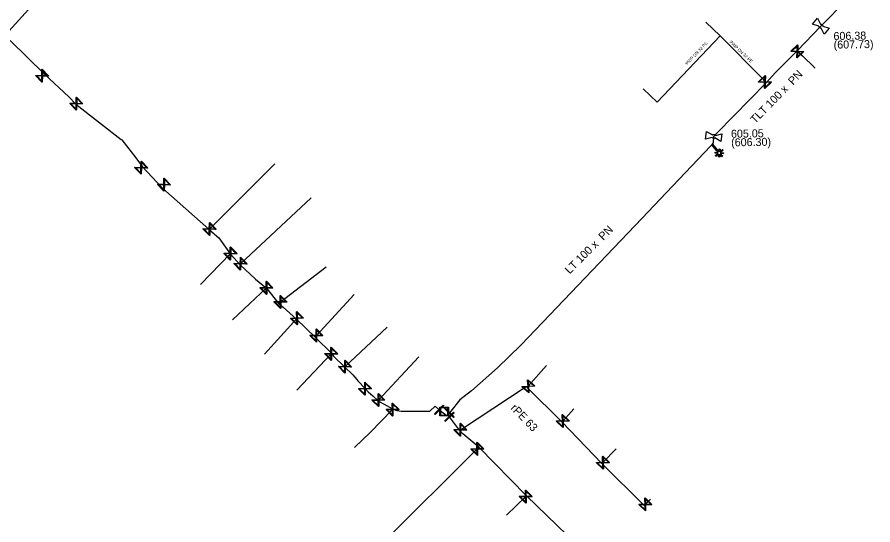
# Model space of a CAD drawing. Extents: x -643544 to -637295, y -1119190 to -1111715.
# Drawn here: x -640810.3 to -640671.3, y -1114877.8 to -1114795.4 of the extents above; entities that cross this region are included whole.
import ezdxf

# ---------------------------------------------------------------- set-up
doc = ezdxf.new("R2010")
doc.units = 0
for name, color, linetype in [('Default', 7, 'Continuous'), ('VP Lomový bod', 7, 'Continuous'), ('VP Lomový bod - popis', 7, 'Continuous'), ('VP Popis přípojky', 7, 'Continuous'), ('VP Přípojka', 7, 'Continuous'), ('VP Změna materiálu', 7, 'Continuous'), ('VP Řad', 7, 'Continuous'), ('VP Řad - popis', 7, 'Continuous'), ('VP Šachta', 7, 'Continuous'), ('VP Šoupě', 7, 'Continuous')]:
    doc.layers.add(name, color=color, linetype=linetype)

msp = doc.modelspace()

# ---------------------------------------------------------------- linework, layer by layer
at = {"layer": 'Default'}
for points in [[(-640679.71, -1114797.18), (-640679.76, -1114797.19), (-640679.82, -1114797.18), (-640679.9, -1114797.16), (-640679.96, -1114797.11), (-640680.03, -1114797.05), (-640680.05, -1114796.97), (-640680.07, -1114796.92), (-640680.07, -1114796.87)], [(-640679.81, -1114796.56), (-640679.76, -1114796.55), (-640679.7, -1114796.56), (-640679.62, -1114796.58), (-640679.56, -1114796.63), (-640679.49, -1114796.69), (-640679.47, -1114796.76), (-640679.45, -1114796.82), (-640679.45, -1114796.87)], [(-640696.96, -1114815.02), (-640697, -1114815.05), (-640697.05, -1114815.07), (-640697.13, -1114815.1), (-640697.21, -1114815.09), (-640697.29, -1114815.08), (-640697.36, -1114815.02), (-640697.4, -1114814.99), (-640697.43, -1114814.94)], [(-640697.36, -1114814.54), (-640697.32, -1114814.51), (-640697.27, -1114814.49), (-640697.19, -1114814.46), (-640697.11, -1114814.47), (-640697.03, -1114814.48), (-640696.96, -1114814.54), (-640696.92, -1114814.57), (-640696.89, -1114814.62)]]:
    msp.add_open_spline(points, degree=3, dxfattribs=at)
at = {"layer": 'VP Lomový bod'}
for points in [[(-640681.12, -1114796.53), (-640680.31, -1114795.58), (-640679.81, -1114796.56)], [(-640680.07, -1114796.87), (-640681.12, -1114796.53)], [(-640679.45, -1114796.87), (-640678.4, -1114797.21), (-640679.21, -1114798.16), (-640679.71, -1114797.18)], [(-640698.49, -1114815.2), (-640698.3, -1114813.97), (-640697.36, -1114814.54)], [(-640697.43, -1114814.94), (-640698.49, -1114815.2)], [(-640696.89, -1114814.62), (-640695.83, -1114814.36), (-640696.02, -1114815.59), (-640696.96, -1114815.02)]]:
    msp.add_lwpolyline(points, dxfattribs=at)
at = {"layer": 'VP Přípojka'}
for points in [[(-640812.19, -1114798.51), (-640812.12, -1114798.21), (-640793.89, -1114778.05)], [(-640689.07, -1114805.54), (-640696.11, -1114798.44), (-640698.45, -1114796.21)], [(-640696.11, -1114798.44), (-640706.35, -1114809.2), (-640708.64, -1114807.03)], [(-640683.62, -1114800.86), (-640683.56, -1114800.98), (-640682.74, -1114801.67)], [(-640682.74, -1114801.67), (-640680.78, -1114803.58), (-640680.8, -1114803.68)], [(-640688.64, -1114806.06), (-640688.84, -1114805.93), (-640689.07, -1114805.54)], [(-640779.16, -1114829.84), (-640779.06, -1114829.81), (-640768.43, -1114819.2)], [(-640774.03, -1114835.48), (-640774.02, -1114835.44), (-640762.56, -1114824.74)], [(-640775.58, -1114833.73), (-640775.66, -1114833.79), (-640780.53, -1114838.8)], [(-640767.79, -1114841.96), (-640767.53, -1114841.65), (-640760.13, -1114835.95)], [(-640769.74, -1114839.29), (-640769.81, -1114839.36), (-640775.33, -1114844.55)], [(-640761.84, -1114847.42), (-640761.7, -1114847.1), (-640755.55, -1114840.43)], [(-640764.84, -1114844.29), (-640770.1, -1114850.12)], [(-640757.12, -1114852.21), (-640757.05, -1114852.17), (-640750.21, -1114845.72)], [(-640759.19, -1114850), (-640759.29, -1114850.08), (-640764.87, -1114855.97)], [(-640751.71, -1114857.68), (-640751.61, -1114857.58), (-640745.05, -1114850.58)], [(-640727.45, -1114855.54), (-640727.28, -1114855.35), (-640724.33, -1114851.98)], [(-640749.32, -1114859.02), (-640749.33, -1114859.11), (-640752.98, -1114862.85), (-640755.49, -1114865.26)], [(-640721.82, -1114861.14), (-640721.68, -1114860.99), (-640719.85, -1114859.03)], [(-640735.32, -1114865.23), (-640735.57, -1114865.5), (-640750.88, -1114880.78), (-640762.46, -1114892.36), (-640761.31, -1114893.61)], [(-640715.31, -1114867.9), (-640715.15, -1114867.74), (-640713.02, -1114865.5)], [(-640727.58, -1114873.14), (-640727.69, -1114873.25), (-640730.82, -1114876.25)], [(-640708.44, -1114874.7), (-640708.27, -1114874.53), (-640707.41, -1114873.7)]]:
    msp.add_lwpolyline(points, dxfattribs=at)
at = {"layer": 'VP Změna materiálu'}
msp.add_lwpolyline([(-640696.08, -1114817.56), (-640695.73, -1114817.97), (-640695.85, -1114818.07), (-640696.19, -1114817.66), (-640696.24, -1114818.13), (-640696.39, -1114818.11), (-640696.35, -1114817.65), (-640696.79, -1114818.02), (-640696.89, -1114817.9), (-640696.44, -1114817.52), (-640696.91, -1114817.48), (-640696.9, -1114817.33), (-640696.44, -1114817.37), (-640697.45, -1114816.15), (-640697.33, -1114816.05), (-640696.32, -1114817.27), (-640696.27, -1114816.8), (-640696.12, -1114816.82), (-640696.16, -1114817.29), (-640695.71, -1114816.91), (-640695.61, -1114817.03), (-640696.05, -1114817.4), (-640695.59, -1114817.44), (-640695.6, -1114817.6), (-640696.08, -1114817.56)], dxfattribs=at)
at = {"layer": 'VP Řad'}
for points in [[(-640697.39, -1114816.1), (-640697.19, -1114815.83), (-640697.16, -1114814.78), (-640696.6, -1114814.21), (-640688.64, -1114806.06), (-640687.11, -1114804.4), (-640683.62, -1114800.86), (-640679.76, -1114796.87), (-640675.53, -1114792.57)], [(-640811.45, -1114799.22), (-640805.84, -1114804.66), (-640801.92, -1114808.34), (-640800.78, -1114809.55), (-640793.38, -1114815.25), (-640793.3, -1114815.33), (-640791.05, -1114818.23), (-640789.94, -1114819.71), (-640786.82, -1114823.07), (-640786.66, -1114823.22), (-640779.16, -1114829.84), (-640777.89, -1114830.98), (-640777.56, -1114831.26), (-640775.64, -1114833.88), (-640774.1, -1114835.63), (-640771.59, -1114837.94), (-640769.81, -1114839.44), (-640767.79, -1114841.96), (-640767.08, -1114842.52), (-640764.91, -1114844.44), (-640761.84, -1114847.42), (-640759.19, -1114850), (-640758.92, -1114850.45), (-640757.12, -1114852.21), (-640755.8, -1114853.51), (-640755.13, -1114854.27), (-640754.94, -1114854.48), (-640753.76, -1114855.71), (-640753.26, -1114856.25), (-640752.55, -1114856.91), (-640751.71, -1114857.68), (-640751.52, -1114857.82), (-640750.67, -1114858.26), (-640749.32, -1114859.02), (-640748.63, -1114859.3), (-640747.9, -1114859.4), (-640745.81, -1114859.36), (-640743.91, -1114859.41), (-640743.29, -1114859.41), (-640742.4, -1114858.58), (-640741.77, -1114859.16), (-640740.46, -1114860.13)], [(-640697.39, -1114816.1), (-640697.63, -1114816.3), (-640704.89, -1114823.92), (-640708.8, -1114828.05), (-640728.41, -1114848.64), (-640732.26, -1114852.36), (-640736.5, -1114856.1), (-640738.38, -1114857.54), (-640739.86, -1114859.41), (-640740.08, -1114859.67), (-640740.39, -1114859.98)], [(-640738.43, -1114862.49), (-640738.3, -1114862.4), (-640727.64, -1114855.36), (-640727.45, -1114855.54), (-640721.82, -1114861.14), (-640715.31, -1114867.9), (-640708.44, -1114874.7), (-640708.36, -1114874.78)], [(-640738.43, -1114862.49), (-640740.09, -1114860.31), (-640740.39, -1114859.98)], [(-640708.37, -1114891.35), (-640708.74, -1114891.06), (-640715.88, -1114884.38), (-640716.01, -1114884.26), (-640727.58, -1114873.14), (-640735.32, -1114865.23), (-640737.88, -1114863.06), (-640738.43, -1114862.49)]]:
    msp.add_lwpolyline(points, dxfattribs=at)
at = {"layer": 'VP Šachta'}
for points in [[(-640740.22, -1114858.71), (-640740.22, -1114860.16), (-640741.64, -1114860.16), (-640741.64, -1114858.71), (-640740.22, -1114858.71)], [(-640741.52, -1114858.83), (-640741.52, -1114860.04), (-640740.34, -1114860.04), (-640740.34, -1114858.83), (-640741.52, -1114858.83)]]:
    msp.add_lwpolyline(points, dxfattribs=at)
at = {"layer": 'VP Šoupě'}
for points in [[(-640682.5, -1114801.01), (-640683.59, -1114802.04), (-640683.64, -1114801.99), (-640683.63, -1114801.86), (-640683.6, -1114801.02), (-640684.58, -1114801), (-640684.62, -1114800.95), (-640683.53, -1114799.92), (-640683.48, -1114799.97), (-640683.51, -1114800.94), (-640682.67, -1114800.96), (-640682.54, -1114800.96), (-640682.5, -1114801.01)], [(-640684.44, -1114800.91), (-640683.6, -1114800.94), (-640683.58, -1114800.1), (-640684.44, -1114800.91)], [(-640682.68, -1114801.05), (-640683.52, -1114801.03), (-640683.54, -1114801.86), (-640682.68, -1114801.05)], [(-640806.22, -1114803.87), (-640805.19, -1114804.96), (-640805.23, -1114805), (-640805.36, -1114804.99), (-640806.2, -1114804.97), (-640806.22, -1114805.94), (-640806.27, -1114805.99), (-640807.31, -1114804.9), (-640807.26, -1114804.86), (-640806.29, -1114804.88), (-640806.27, -1114804.04), (-640806.27, -1114803.92), (-640806.22, -1114803.87)], [(-640806.18, -1114804.05), (-640806.2, -1114804.89), (-640805.36, -1114804.91), (-640806.18, -1114804.05)], [(-640806.31, -1114805.82), (-640806.29, -1114804.97), (-640807.13, -1114804.95), (-640806.31, -1114805.82)], [(-640687.78, -1114805.96), (-640688.87, -1114806.99), (-640688.92, -1114806.94), (-640688.91, -1114806.81), (-640688.88, -1114805.97), (-640689.86, -1114805.95), (-640689.9, -1114805.9), (-640688.81, -1114804.87), (-640688.76, -1114804.92), (-640688.79, -1114805.89), (-640687.95, -1114805.91), (-640687.82, -1114805.91), (-640687.78, -1114805.96)], [(-640689.72, -1114805.86), (-640688.88, -1114805.89), (-640688.86, -1114805.05), (-640689.72, -1114805.86)], [(-640687.96, -1114806), (-640688.8, -1114805.98), (-640688.82, -1114806.81), (-640687.96, -1114806)], [(-640800.65, -1114808.38), (-640799.61, -1114809.47), (-640799.66, -1114809.51), (-640799.79, -1114809.51), (-640800.63, -1114809.49), (-640800.65, -1114810.46), (-640800.7, -1114810.5), (-640801.73, -1114809.42), (-640801.68, -1114809.37), (-640800.71, -1114809.4), (-640800.69, -1114808.56), (-640800.69, -1114808.43), (-640800.65, -1114808.38)], [(-640800.73, -1114810.33), (-640800.72, -1114809.48), (-640801.56, -1114809.46), (-640800.73, -1114810.33)], [(-640800.61, -1114808.56), (-640800.63, -1114809.4), (-640799.79, -1114809.42), (-640800.61, -1114808.56)], [(-640790.13, -1114818.79), (-640789.1, -1114819.87), (-640789.15, -1114819.92), (-640789.27, -1114819.91), (-640790.11, -1114819.89), (-640790.14, -1114820.86), (-640790.18, -1114820.91), (-640791.22, -1114819.82), (-640791.17, -1114819.77), (-640790.2, -1114819.8), (-640790.18, -1114818.96), (-640790.18, -1114818.83), (-640790.13, -1114818.79)], [(-640790.09, -1114818.96), (-640790.11, -1114819.8), (-640789.28, -1114819.82), (-640790.09, -1114818.96)], [(-640790.22, -1114820.73), (-640790.2, -1114819.89), (-640791.04, -1114819.87), (-640790.22, -1114820.73)], [(-640786.41, -1114821.54), (-640785.37, -1114822.63), (-640785.42, -1114822.67), (-640785.55, -1114822.66), (-640786.39, -1114822.64), (-640786.41, -1114823.61), (-640786.46, -1114823.66), (-640787.49, -1114822.57), (-640787.44, -1114822.53), (-640786.47, -1114822.55), (-640786.45, -1114821.71), (-640786.45, -1114821.58), (-640786.41, -1114821.54)], [(-640786.36, -1114821.72), (-640786.38, -1114822.56), (-640785.55, -1114822.58), (-640786.36, -1114821.72)], [(-640786.49, -1114823.48), (-640786.47, -1114822.64), (-640787.32, -1114822.62), (-640786.49, -1114823.48)], [(-640779.03, -1114828.75), (-640778, -1114829.83), (-640778.04, -1114829.88), (-640778.17, -1114829.87), (-640779.01, -1114829.85), (-640779.03, -1114830.82), (-640779.08, -1114830.87), (-640780.12, -1114829.78), (-640780.07, -1114829.74), (-640779.1, -1114829.76), (-640779.08, -1114828.92), (-640779.08, -1114828.79), (-640779.03, -1114828.75)], [(-640778.99, -1114828.93), (-640779.01, -1114829.76), (-640778.17, -1114829.78), (-640778.99, -1114828.93)], [(-640779.12, -1114830.69), (-640779.1, -1114829.85), (-640779.94, -1114829.83), (-640779.12, -1114830.69)], [(-640775.63, -1114832.73), (-640774.59, -1114833.81), (-640774.64, -1114833.86), (-640774.77, -1114833.85), (-640775.61, -1114833.83), (-640775.63, -1114834.8), (-640775.68, -1114834.85), (-640776.72, -1114833.76), (-640776.67, -1114833.72), (-640775.7, -1114833.74), (-640775.68, -1114832.9), (-640775.68, -1114832.77), (-640775.63, -1114832.73)], [(-640775.59, -1114832.91), (-640775.61, -1114833.74), (-640774.77, -1114833.76), (-640775.59, -1114832.91)], [(-640775.72, -1114834.67), (-640775.7, -1114833.83), (-640776.54, -1114833.81), (-640775.72, -1114834.67)], [(-640774, -1114834.38), (-640772.96, -1114835.47), (-640773.01, -1114835.51), (-640773.14, -1114835.5), (-640773.98, -1114835.49), (-640774, -1114836.46), (-640774.05, -1114836.5), (-640775.08, -1114835.42), (-640775.03, -1114835.37), (-640774.06, -1114835.4), (-640774.04, -1114834.56), (-640774.04, -1114834.43), (-640774, -1114834.38)], [(-640773.95, -1114834.56), (-640773.97, -1114835.4), (-640773.14, -1114835.42), (-640773.95, -1114834.56)], [(-640774.08, -1114836.33), (-640774.06, -1114835.48), (-640774.9, -1114835.46), (-640774.08, -1114836.33)], [(-640769.82, -1114838.3), (-640768.75, -1114839.36), (-640768.8, -1114839.4), (-640768.92, -1114839.4), (-640769.76, -1114839.41), (-640769.76, -1114840.38), (-640769.8, -1114840.43), (-640770.87, -1114839.37), (-640770.82, -1114839.32), (-640769.85, -1114839.32), (-640769.86, -1114838.48), (-640769.86, -1114838.35), (-640769.82, -1114838.3)], [(-640769.77, -1114838.48), (-640769.76, -1114839.32), (-640768.93, -1114839.31), (-640769.77, -1114838.48)], [(-640769.85, -1114840.25), (-640769.85, -1114839.41), (-640770.69, -1114839.42), (-640769.85, -1114840.25)], [(-640767.53, -1114840.59), (-640766.47, -1114841.64), (-640766.52, -1114841.69), (-640766.64, -1114841.69), (-640767.48, -1114841.69), (-640767.48, -1114842.66), (-640767.53, -1114842.71), (-640768.59, -1114841.65), (-640768.54, -1114841.6), (-640767.57, -1114841.6), (-640767.58, -1114840.76), (-640767.58, -1114840.63), (-640767.53, -1114840.59)], [(-640767.57, -1114842.53), (-640767.57, -1114841.69), (-640768.41, -1114841.69), (-640767.57, -1114842.53)], [(-640767.49, -1114840.76), (-640767.48, -1114841.6), (-640766.65, -1114841.6), (-640767.49, -1114840.76)], [(-640764.87, -1114843.23), (-640763.78, -1114844.26), (-640763.82, -1114844.31), (-640763.95, -1114844.31), (-640764.79, -1114844.33), (-640764.77, -1114845.3), (-640764.81, -1114845.35), (-640765.9, -1114844.32), (-640765.85, -1114844.27), (-640764.88, -1114844.25), (-640764.91, -1114843.41), (-640764.91, -1114843.28), (-640764.87, -1114843.23)], [(-640764.86, -1114845.18), (-640764.88, -1114844.34), (-640765.72, -1114844.36), (-640764.86, -1114845.18)], [(-640764.82, -1114843.41), (-640764.8, -1114844.25), (-640763.96, -1114844.22), (-640764.82, -1114843.41)], [(-640761.7, -1114846.04), (-640760.64, -1114847.09), (-640760.69, -1114847.14), (-640760.82, -1114847.14), (-640761.66, -1114847.14), (-640761.65, -1114848.11), (-640761.7, -1114848.16), (-640762.76, -1114847.1), (-640762.72, -1114847.05), (-640761.74, -1114847.05), (-640761.75, -1114846.21), (-640761.75, -1114846.08), (-640761.7, -1114846.04)], [(-640761.74, -1114847.98), (-640761.74, -1114847.14), (-640762.58, -1114847.14), (-640761.74, -1114847.98)], [(-640761.66, -1114846.21), (-640761.66, -1114847.05), (-640760.82, -1114847.05), (-640761.66, -1114846.21)], [(-640759.3, -1114849.02), (-640758.23, -1114850.07), (-640758.27, -1114850.12), (-640758.4, -1114850.11), (-640759.24, -1114850.12), (-640759.23, -1114851.09), (-640759.28, -1114851.14), (-640760.35, -1114850.09), (-640760.3, -1114850.04), (-640759.33, -1114850.03), (-640759.34, -1114849.19), (-640759.34, -1114849.06), (-640759.3, -1114849.02)], [(-640759.32, -1114850.96), (-640759.33, -1114850.12), (-640760.17, -1114850.13), (-640759.32, -1114850.96)], [(-640759.25, -1114849.19), (-640759.24, -1114850.03), (-640758.4, -1114850.02), (-640759.25, -1114849.19)], [(-640757.02, -1114851.11), (-640755.99, -1114852.2), (-640756.04, -1114852.24), (-640756.17, -1114852.24), (-640757.01, -1114852.21), (-640757.03, -1114853.18), (-640757.08, -1114853.23), (-640758.11, -1114852.14), (-640758.06, -1114852.09), (-640757.09, -1114852.12), (-640757.07, -1114851.28), (-640757.07, -1114851.15), (-640757.02, -1114851.11)], [(-640756.98, -1114851.29), (-640757, -1114852.13), (-640756.17, -1114852.15), (-640756.98, -1114851.29)], [(-640757.12, -1114853.05), (-640757.1, -1114852.21), (-640757.94, -1114852.19), (-640757.12, -1114853.05)], [(-640727.35, -1114854.29), (-640726.22, -1114855.28), (-640726.26, -1114855.33), (-640726.39, -1114855.33), (-640727.23, -1114855.39), (-640727.17, -1114856.36), (-640727.21, -1114856.41), (-640728.34, -1114855.42), (-640728.29, -1114855.37), (-640727.32, -1114855.31), (-640727.38, -1114854.47), (-640727.39, -1114854.34), (-640727.35, -1114854.29)], [(-640753.81, -1114854.68), (-640752.74, -1114855.73), (-640752.79, -1114855.78), (-640752.92, -1114855.78), (-640753.76, -1114855.78), (-640753.75, -1114856.75), (-640753.8, -1114856.8), (-640754.86, -1114855.74), (-640754.82, -1114855.7), (-640753.85, -1114855.7), (-640753.85, -1114854.86), (-640753.85, -1114854.73), (-640753.81, -1114854.68)], [(-640753.76, -1114854.86), (-640753.76, -1114855.69), (-640752.92, -1114855.69), (-640753.76, -1114854.86)], [(-640727.26, -1114856.24), (-640727.32, -1114855.4), (-640728.16, -1114855.45), (-640727.26, -1114856.24)], [(-640727.29, -1114854.47), (-640727.24, -1114855.3), (-640726.4, -1114855.25), (-640727.29, -1114854.47)], [(-640753.84, -1114856.63), (-640753.85, -1114855.78), (-640754.69, -1114855.79), (-640753.84, -1114856.63)], [(-640751.62, -1114856.52), (-640750.55, -1114857.58), (-640750.6, -1114857.62), (-640750.73, -1114857.62), (-640751.57, -1114857.63), (-640751.56, -1114858.6), (-640751.61, -1114858.64), (-640752.67, -1114857.59), (-640752.63, -1114857.54), (-640751.66, -1114857.54), (-640751.66, -1114856.7), (-640751.66, -1114856.57), (-640751.62, -1114856.52)], [(-640751.57, -1114856.7), (-640751.57, -1114857.54), (-640750.73, -1114857.53), (-640751.57, -1114856.7)], [(-640751.65, -1114858.47), (-640751.65, -1114857.63), (-640752.5, -1114857.63), (-640751.65, -1114858.47)], [(-640749.32, -1114858.06), (-640748.25, -1114859.12), (-640748.3, -1114859.16), (-640748.43, -1114859.16), (-640749.27, -1114859.16), (-640749.26, -1114860.13), (-640749.31, -1114860.18), (-640750.37, -1114859.13), (-640750.33, -1114859.08), (-640749.35, -1114859.08), (-640749.36, -1114858.24), (-640749.36, -1114858.11), (-640749.32, -1114858.06)], [(-640749.27, -1114858.24), (-640749.27, -1114859.08), (-640748.43, -1114859.07), (-640749.27, -1114858.24)], [(-640742.51, -1114859.83), (-640741.11, -1114858.4), (-640741.02, -1114858.49), (-640742.42, -1114859.91), (-640742.51, -1114859.83)], [(-640749.35, -1114860.01), (-640749.35, -1114859.16), (-640750.2, -1114859.17), (-640749.35, -1114860.01)], [(-640739.32, -1114859.66), (-640740.76, -1114861.05), (-640740.85, -1114860.96), (-640739.41, -1114859.57), (-640739.32, -1114859.66)], [(-640740.75, -1114858.92), (-640739.33, -1114860.33), (-640739.42, -1114860.42), (-640740.84, -1114859), (-640740.75, -1114858.92)], [(-640721.72, -1114859.93), (-640720.62, -1114860.95), (-640720.66, -1114861), (-640720.79, -1114861), (-640721.63, -1114861.03), (-640721.6, -1114862), (-640721.64, -1114862.05), (-640722.74, -1114861.03), (-640722.7, -1114860.98), (-640721.72, -1114860.95), (-640721.75, -1114860.11), (-640721.76, -1114859.98), (-640721.72, -1114859.93)], [(-640721.69, -1114861.88), (-640721.72, -1114861.03), (-640722.56, -1114861.06), (-640721.69, -1114861.88)], [(-640721.66, -1114860.11), (-640721.64, -1114860.94), (-640720.8, -1114860.91), (-640721.66, -1114860.11)], [(-640738.29, -1114861.34), (-640737.24, -1114862.42), (-640737.29, -1114862.46), (-640737.42, -1114862.46), (-640738.26, -1114862.45), (-640738.27, -1114863.42), (-640738.32, -1114863.46), (-640739.36, -1114862.39), (-640739.32, -1114862.34), (-640738.34, -1114862.36), (-640738.33, -1114861.52), (-640738.34, -1114861.39), (-640738.29, -1114861.34)], [(-640738.35, -1114863.29), (-640738.34, -1114862.45), (-640739.19, -1114862.44), (-640738.35, -1114863.29)], [(-640738.25, -1114861.52), (-640738.26, -1114862.36), (-640737.42, -1114862.37), (-640738.25, -1114861.52)], [(-640735.59, -1114864.44), (-640734.5, -1114865.48), (-640734.55, -1114865.53), (-640734.68, -1114865.53), (-640735.52, -1114865.55), (-640735.5, -1114866.52), (-640735.54, -1114866.56), (-640736.63, -1114865.53), (-640736.58, -1114865.48), (-640735.61, -1114865.46), (-640735.63, -1114864.62), (-640735.63, -1114864.49), (-640735.59, -1114864.44)], [(-640735.54, -1114864.62), (-640735.52, -1114865.46), (-640734.68, -1114865.44), (-640735.54, -1114864.62)], [(-640735.59, -1114866.39), (-640735.61, -1114865.55), (-640736.45, -1114865.57), (-640735.59, -1114866.39)], [(-640715.18, -1114866.68), (-640714.09, -1114867.72), (-640714.14, -1114867.77), (-640714.27, -1114867.76), (-640715.11, -1114867.78), (-640715.08, -1114868.75), (-640715.13, -1114868.8), (-640716.21, -1114867.77), (-640716.17, -1114867.72), (-640715.2, -1114867.7), (-640715.22, -1114866.86), (-640715.22, -1114866.73), (-640715.18, -1114866.68)], [(-640715.17, -1114868.63), (-640715.19, -1114867.79), (-640716.03, -1114867.81), (-640715.17, -1114868.63)], [(-640715.13, -1114866.86), (-640715.11, -1114867.7), (-640714.27, -1114867.68), (-640715.13, -1114866.86)], [(-640727.7, -1114872.19), (-640726.63, -1114873.25), (-640726.68, -1114873.29), (-640726.8, -1114873.29), (-640727.64, -1114873.29), (-640727.64, -1114874.26), (-640727.69, -1114874.31), (-640728.75, -1114873.26), (-640728.7, -1114873.21), (-640727.73, -1114873.21), (-640727.74, -1114872.37), (-640727.74, -1114872.24), (-640727.7, -1114872.19)], [(-640727.65, -1114872.37), (-640727.65, -1114873.21), (-640726.81, -1114873.2), (-640727.65, -1114872.37)], [(-640727.73, -1114874.14), (-640727.73, -1114873.29), (-640728.57, -1114873.3), (-640727.73, -1114874.14)], [(-640708.27, -1114873.47), (-640707.21, -1114874.53), (-640707.26, -1114874.58), (-640707.38, -1114874.57), (-640708.22, -1114874.58), (-640708.22, -1114875.55), (-640708.26, -1114875.59), (-640709.33, -1114874.54), (-640709.28, -1114874.49), (-640708.31, -1114874.49), (-640708.32, -1114873.65), (-640708.32, -1114873.52), (-640708.27, -1114873.47)], [(-640708.23, -1114873.65), (-640708.22, -1114874.49), (-640707.39, -1114874.48), (-640708.23, -1114873.65)], [(-640708.31, -1114875.42), (-640708.31, -1114874.58), (-640709.15, -1114874.58), (-640708.31, -1114875.42)]]:
    msp.add_lwpolyline(points, dxfattribs=at)

# ---------------------------------------------------------------- texts
at = {"layer": 'VP Lomový bod - popis'}
for s, p in [('606.38', (-640677.69, -1114799.13)), ('(607.73)', (-640677.66, -1114800.53)), ('605.05', (-640694.34, -1114815)), ('(606.30)', (-640694.31, -1114816.4))]:
    msp.add_text(s, height=1.3, rotation=1, dxfattribs=at).set_placement(p)
at = {"layer": 'VP Popis přípojky'}
for rotation, p in [(46.4379, (-640701.46, -1114803.23)), (316.3683, (-640694.64, -1114799.52))]:
    msp.add_text('PRIP DN 32 PE', height=0.5, rotation=rotation, dxfattribs=at).set_placement(p)
at = {"layer": 'VP Řad - popis'}
for s, rotation, p in [('TLT 100 x  PN ', 45.6757, (-640690.43, -1114812.8)), ('LT 100 x  PN ', 45.0788, (-640720.56, -1114837.2)), ('rPE 63', 313.9601, (-640730.24, -1114858.98))]:
    msp.add_text(s, height=1.3, rotation=rotation, dxfattribs=at).set_placement(p)

doc.saveas('drawing.dxf')
